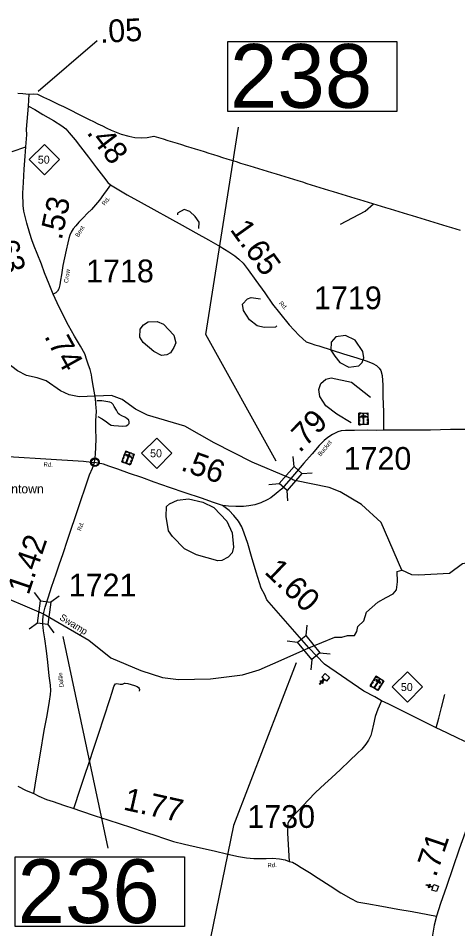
# Model space of a CAD drawing. Extents: x 2093524 to 2270757, y 289120 to 570408.
# Drawn here: x 2225225 to 2234880, y 519678 to 539689 of the extents above; entities that cross this region are included whole.
import ezdxf

# ---------------------------------------------------------------- set-up
doc = ezdxf.new("R2010")
doc.units = 0
for name, color, linetype in [('Exist Boundary Political CountyLine', 7, 'Continuous'), ('Exist Civil Demographics Community CELL', 7, 'Continuous'), ('Exist Civil Demographics Community Label', 7, 'Continuous'), ('Exist Cultural Cemetery CELL', 7, 'Continuous'), ('Exist Cultural Church CELL', 7, 'Continuous'), ('Exist Hydrographic Creek Single Shore', 7, 'Continuous'), ('Exist Hydrographic Misc Water Feature', 7, 'Continuous'), ('Exist Hydrographic Swamp Label', 7, 'Continuous'), ('Exist Road Non-System Type 51', 7, 'Continuous'), ('Exist Road Primary NC Attributed', 7, 'Continuous'), ('Exist Road Primary NC Mileage Hundredths English Label', 7, 'Continuous'), ('Exist Road Primary NC Shield CELL', 7, 'Continuous'), ('Exist Road Primary NC Shield Number Label', 7, 'Continuous'), ('Exist Road Primary NC Structure Standard Bridge CELL', 7, 'Continuous'), ('Exist Road Primary NC Structure Standard Bridge Number Label', 7, 'Continuous'), ('Exist Road Secondary Mileage Hundredths English Label', 7, 'Continuous'), ('Exist Road Secondary Structure Standard Bridge CELL', 7, 'Continuous'), ('Exist Road Secondary Structure Standard Bridge Number Label', 7, 'Continuous'), ('Exist Road Secondary Type 20 Attributed', 7, 'Continuous'), ('Exist Road Secondary Type 51 Attributed', 7, 'Continuous'), ('Exist Road Secondary Type 51 Label', 7, 'Continuous'), ('Exist Road Secondary Type 51 Number Label', 7, 'Continuous')]:
    doc.layers.add(name, color=color, linetype=linetype)

msp = doc.modelspace()

# ---------------------------------------------------------------- linework, layer by layer
at = {"layer": 'Exist Boundary Political CountyLine'}
for points in [[(2225214, 538038), (2225326, 538036), (2225456, 538023), (2225557, 538030), (2225652, 538018)], [(2225652, 538018), (2225783, 537957), (2225914, 537895), (2226016, 537845), (2226118, 537796), (2226220, 537746), (2226322, 537697), (2226413, 537650), (2226503, 537604)], [(2226503, 537604), (2226593, 537558), (2226684, 537512), (2226781, 537464), (2226879, 537416), (2226977, 537369), (2227075, 537321), (2227172, 537274), (2227270, 537226), (2227378, 537184), (2227486, 537142), (2227655, 537094), (2227784, 537066), (2227928, 537060), (2228060, 537066), (2228203, 537100), (2228305, 537068), (2228408, 537037), (2228510, 537005), (2228612, 536974), (2228714, 536943), (2228814, 536911), (2228914, 536880), (2229013, 536849), (2229113, 536818), (2229213, 536787), (2229312, 536756), (2229412, 536724), (2229512, 536693), (2229612, 536662), (2229711, 536631), (2229811, 536600), (2229911, 536568), (2230010, 536537), (2230110, 536506), (2230210, 536475), (2230310, 536444), (2230406, 536414), (2230502, 536385), (2230598, 536355), (2230695, 536326), (2230791, 536296), (2230888, 536267), (2230984, 536237), (2231080, 536208), (2231177, 536178), (2231273, 536149), (2231370, 536119), (2231466, 536090), (2231562, 536060), (2231658, 536030), (2231755, 536001), (2231851, 535971), (2231948, 535942), (2232044, 535912), (2232140, 535883), (2232237, 535853), (2232333, 535824), (2232429, 535794), (2232526, 535765), (2232622, 535735), (2232718, 535706), (2232815, 535676), (2232911, 535647), (2233008, 535617), (2233104, 535588), (2233200, 535558), (2233296, 535529), (2233393, 535499), (2233489, 535470), (2233586, 535440), (2233682, 535410), (2233778, 535381), (2233875, 535351), (2233971, 535322), (2234067, 535293), (2234163, 535264), (2234259, 535235), (2234355, 535206), (2234451, 535177), (2234547, 535148), (2234643, 535119), (2234740, 535090), (2234836, 535061), (2234932, 535032)]]:
    msp.add_lwpolyline(points, dxfattribs=at)
at = {"layer": 'Exist Civil Demographics Community CELL'}
msp.add_lwpolyline([(2226831, 529943), (2226832, 529949), (2226834, 529956), (2226837, 529963), (2226840, 529968), (2226843, 529974), (2226847, 529979), (2226851, 529984), (2226856, 529988), (2226861, 529993), (2226867, 529997), (2226872, 529999), (2226877, 530002), (2226882, 530004), (2226888, 530006), (2226892, 530007), (2226897, 530008), (2226901, 530009), (2226907, 530009), (2226912, 530009), (2226917, 530009), (2226922, 530008), (2226927, 530007), (2226932, 530005), (2226937, 530003), (2226944, 530001), (2226950, 529997), (2226955, 529993), (2226961, 529989), (2226964, 529986), (2226968, 529982), (2226972, 529977), (2226975, 529973), (2226978, 529968), (2226981, 529962), (2226983, 529957), (2226984, 529952), (2226985, 529948), (2226987, 529942), (2226987, 529937), (2226987, 529931), (2226987, 529925), (2226987, 529920), (2226986, 529914), (2226984, 529908), (2226982, 529902), (2226980, 529897), (2226977, 529891), (2226973, 529886), (2226970, 529881), (2226966, 529876), (2226960, 529871), (2226955, 529867), (2226950, 529864), (2226946, 529861), (2226939, 529858), (2226932, 529855), (2226926, 529854), (2226920, 529853), (2226915, 529852), (2226911, 529852), (2226905, 529852), (2226901, 529852), (2226895, 529853), (2226889, 529854), (2226885, 529856), (2226880, 529858), (2226875, 529859), (2226871, 529862), (2226864, 529866), (2226859, 529870), (2226854, 529875), (2226849, 529879), (2226846, 529883), (2226843, 529888), (2226839, 529895), (2226837, 529898), (2226836, 529902), (2226833, 529910), (2226831, 529917), (2226831, 529923), (2226830, 529929), (2226830, 529934), (2226831, 529940)], close=True, dxfattribs=at)
for radius in [94.3, 76.7]:
    msp.add_circle((2226909, 529931), radius, dxfattribs=at)
at = {"layer": 'Exist Cultural Cemetery CELL'}
for points in [[(2232707, 531010), (2232906, 531013), (2232910, 530758), (2232710, 530755)], [(2232707, 530967), (2232719, 530967), (2232718, 530999), (2232759, 531000), (2232758, 531011), (2232707, 531010)], [(2232708, 530892), (2232708, 530936), (2232719, 530936), (2232720, 530893)], [(2232748, 530942), (2232749, 530924), (2232866, 530926), (2232866, 530944)], [(2232781, 531011), (2232832, 531012), (2232833, 531000), (2232781, 531000)], [(2232816, 530982), (2232797, 530982), (2232800, 530779), (2232819, 530779)], [(2232906, 530970), (2232895, 530969), (2232895, 531002), (2232854, 531001), (2232854, 531012), (2232906, 531013)], [(2232896, 530896), (2232895, 530940), (2232907, 530940), (2232907, 530896)], [(2232709, 530825), (2232709, 530868), (2232720, 530869), (2232721, 530825)], [(2232744, 530756), (2232743, 530767), (2232721, 530767), (2232721, 530807), (2232710, 530807), (2232710, 530755)], [(2232768, 530768), (2232853, 530769), (2232853, 530758), (2232768, 530756)], [(2232876, 530758), (2232876, 530769), (2232898, 530770), (2232898, 530810), (2232909, 530810), (2232910, 530758)], [(2232897, 530830), (2232896, 530874), (2232908, 530874), (2232908, 530831)], [(2227587, 530177), (2227773, 530108), (2227685, 529870), (2227499, 529938)], [(2227546, 530067), (2227561, 530108), (2227572, 530104), (2227557, 530063)], [(2227572, 530137), (2227582, 530133), (2227593, 530163), (2227632, 530149), (2227635, 530159), (2227587, 530177)], [(2227679, 530112), (2227661, 530119), (2227591, 529928), (2227609, 529922)], [(2227601, 530099), (2227595, 530082), (2227705, 530041), (2227712, 530059)], [(2227656, 530152), (2227705, 530134), (2227701, 530123), (2227652, 530141)], [(2227759, 530068), (2227748, 530072), (2227759, 530102), (2227721, 530116), (2227725, 530126), (2227774, 530108)], [(2227530, 529927), (2227534, 529938), (2227513, 529945), (2227527, 529983), (2227517, 529987), (2227499, 529938)], [(2227523, 530004), (2227538, 530045), (2227548, 530041), (2227533, 530000)], [(2227557, 529929), (2227636, 529900), (2227632, 529889), (2227553, 529919)], [(2227654, 529881), (2227658, 529892), (2227679, 529884), (2227693, 529922), (2227703, 529918), (2227685, 529870)], [(2227700, 529941), (2227715, 529982), (2227725, 529978), (2227710, 529937)], [(2227723, 530003), (2227738, 530044), (2227748, 530040), (2227733, 529999)], [(2233088, 525232), (2233258, 525129), (2233127, 524911), (2232956, 525015)], [(2232992, 525074), (2233015, 525111), (2233025, 525106), (2233002, 525069)], [(2233027, 525132), (2233050, 525169), (2233060, 525163), (2233037, 525126)], [(2233166, 525151), (2233150, 525160), (2233045, 524987), (2233061, 524977)], [(2233066, 525195), (2233075, 525189), (2233092, 525217), (2233127, 525196), (2233133, 525205), (2233088, 525232)], [(2233088, 525153), (2233078, 525137), (2233179, 525076), (2233189, 525092)], [(2233152, 525194), (2233196, 525167), (2233190, 525157), (2233146, 525184)], [(2233236, 525092), (2233226, 525098), (2233243, 525125), (2233208, 525146), (2233214, 525156), (2233259, 525129)], [(2232985, 524997), (2232991, 525007), (2232972, 525019), (2232993, 525053), (2232983, 525059), (2232956, 525015)], [(2233011, 524995), (2233084, 524951), (2233078, 524941), (2233005, 524985)], [(2233098, 524929), (2233104, 524938), (2233123, 524927), (2233144, 524962), (2233153, 524956), (2233127, 524911)], [(2233154, 524979), (2233177, 525016), (2233186, 525010), (2233164, 524973)], [(2233188, 525035), (2233211, 525073), (2233221, 525067), (2233198, 525030)]]:
    msp.add_lwpolyline(points, close=True, dxfattribs=at)
at = {"layer": 'Exist Cultural Church CELL'}
for points in [[(2231994, 525122), (2231951, 525159), (2231902, 525101), (2231926, 525080), (2231916, 525068), (2231891, 525089), (2231852, 525043), (2231840, 525054), (2231879, 525099), (2231855, 525120), (2231865, 525132), (2231889, 525112), (2231939, 525169), (2231895, 525207), (2231964, 525288), (2232064, 525203)], [(2234312, 520530), (2234331, 520583), (2234259, 520609), (2234249, 520579), (2234234, 520584), (2234244, 520614), (2234187, 520634), (2234193, 520649), (2234250, 520629), (2234260, 520659), (2234275, 520654), (2234265, 520624), (2234336, 520599), (2234356, 520653), (2234456, 520618), (2234413, 520494)]]:
    msp.add_lwpolyline(points, close=True, dxfattribs=at)
at = {"layer": 'Exist Hydrographic Creek Single Shore'}
for points in [[(2231212, 529571), (2231165, 529596), (2230365, 529933), (2229528, 530357), (2228884, 530727), (2228066, 530963), (2227798, 531094), (2227505, 531309), (2227271, 531396), (2226563, 531368), (2226346, 531415), (2226154, 531497), (2225836, 531720), (2225643, 531783), (2225410, 531834), (2225209, 531939), (2224958, 532128), (2224874, 532169), (2224790, 532236), (2224607, 532276), (2224107, 532306)], [(2233655, 527557), (2233199, 528607), (2232763, 529003), (2232294, 529281), (2232052, 529378), (2231300, 529533), (2231255, 529546), (2231212, 529571)], [(2236088, 527832), (2236040, 527858), (2235998, 527864), (2234981, 527695), (2234695, 527484), (2234020, 527447), (2233869, 527457), (2233655, 527557)], [(2231611, 525852), (2232177, 526088), (2232336, 526088), (2232455, 526120), (2232615, 526124), (2232665, 526211), (2232688, 526321), (2232815, 526448), (2232874, 526636), (2233121, 526854), (2233308, 526955), (2233459, 527041), (2233536, 527128), (2233559, 527301), (2233550, 527530), (2233655, 527557)], [(2224140, 527182), (2224607, 527094), (2225782, 526603)], [(2225782, 526603), (2226773, 526020), (2227259, 525633), (2227920, 525355), (2228396, 525201), (2228746, 525154), (2229446, 525170), (2230153, 525257), (2230518, 525368), (2231000, 525581), (2231611, 525852)]]:
    msp.add_lwpolyline(points, dxfattribs=at)
at = {"layer": 'Exist Hydrographic Misc Water Feature'}
for points in [[(2232305, 535162), (2232844, 535449), (2233027, 535611), (2233027, 535611)], [(2229190, 535070), (2229197, 535205), (2229113, 535334), (2228996, 535441), (2228870, 535483), (2228721, 535408), (2228721, 535365)], [(2230907, 532927), (2230874, 532901), (2230624, 532890), (2230474, 532932), (2230306, 533063), (2230171, 533263), (2230153, 533404), (2230261, 533520), (2230344, 533548), (2230544, 533524)], [(2228372, 532273), (2228204, 532364), (2227969, 532559), (2227894, 532676), (2227900, 532853), (2227975, 532953), (2228082, 533020), (2228274, 533022), (2228416, 532964), (2228643, 532726), (2228686, 532558), (2228645, 532451), (2228571, 532334), (2228488, 532290), (2228372, 532273)], [(2232488, 532022), (2232705, 532051), (2232779, 532125), (2232820, 532226), (2232794, 532367), (2232625, 532617), (2232416, 532713), (2232200, 532687), (2232101, 532568), (2232094, 532394), (2232178, 532262), (2232288, 532122), (2232488, 532022)], [(2232540, 530798), (2232222, 530988), (2231979, 531170), (2231852, 531376), (2231826, 531527), (2231875, 531661), (2231982, 531754), (2232099, 531788), (2232549, 531690), (2232960, 531360)], [(2229608, 527767), (2229140, 527898), (2228881, 528028), (2228612, 528302), (2228528, 528425), (2228475, 528735), (2228482, 528958), (2228548, 529019), (2228722, 529094), (2228964, 529128), (2229281, 529056), (2229523, 528933), (2229809, 528636), (2229927, 528378), (2229955, 528062), (2229923, 527938), (2229840, 527845), (2229699, 527769), (2229608, 527767)]]:
    msp.add_lwpolyline(points, dxfattribs=at)
at = {"layer": 'Exist Road Non-System Type 51'}
for points in [[(2226976, 530937), (2227068, 530884), (2227163, 530819), (2227231, 530771), (2227267, 530746), (2227324, 530736), (2227427, 530731), (2227525, 530726), (2227595, 530733), (2227631, 530753), (2227659, 530785), (2227663, 530817), (2227652, 530855), (2227614, 530894), (2227570, 530918), (2227504, 530952), (2227449, 530981), (2227419, 531005), (2227385, 531073), (2227336, 531156), (2227312, 531202), (2227273, 531234), (2227235, 531253), (2227151, 531269), (2227063, 531278), (2226951, 531283)], [(2226445, 522321), (2226593, 522768), (2226690, 523053), (2226774, 523307), (2226893, 523672), (2226989, 523957), (2227112, 524336), (2227239, 524717), (2227289, 524875), (2227328, 525001), (2227346, 525039), (2227362, 525059), (2227394, 525070), (2227464, 525054), (2227516, 525053), (2227556, 525077), (2227573, 525079), (2227630, 525067), (2227782, 525027), (2227840, 525001), (2227868, 524979), (2227880, 524962), (2227888, 524936), (2227885, 524898)], [(2233202, 524689), (2233126, 524503), (2233067, 524340), (2233032, 524176), (2232992, 524016), (2232968, 523927), (2232921, 523823), (2232858, 523737), (2232775, 523628), (2232680, 523537), (2232501, 523372), (2232301, 523182), (2232106, 522999), (2231959, 522862), (2231755, 522670), (2231591, 522503), (2231378, 522277), (2231220, 522106), (2231176, 522050), (2231147, 522000), (2231143, 521782), (2231153, 521532), (2231180, 521156)], [(2234404, 524095), (2234461, 524307), (2234521, 524540), (2234598, 524824)]]:
    msp.add_lwpolyline(points, dxfattribs=at)
at = {"layer": 'Exist Road Primary NC Attributed'}
msp.add_line((2225449, 537757), (2225465, 538023), dxfattribs=at)
for points in [[(2225395, 536862), (2225414, 537126), (2225410, 537250), (2225449, 537757)], [(2225993, 533628), (2225903, 533841), (2225803, 534094), (2225735, 534284), (2225641, 534521), (2225576, 534678), (2225521, 534822), (2225482, 534961), (2225416, 535185), (2225383, 535302), (2225350, 535448), (2225337, 535572), (2225325, 535844), (2225339, 536081), (2225359, 536368), (2225380, 536654), (2225395, 536862)], [(2226900, 529924), (2226919, 530104), (2226934, 530435), (2226928, 530674), (2226928, 530851), (2226937, 530942), (2226944, 531056), (2226937, 531130), (2226928, 531218), (2226919, 531333), (2226893, 531494), (2226865, 531654), (2226843, 531793), (2226834, 531853), (2226805, 531969), (2226771, 532064), (2226730, 532174), (2226685, 532314), (2226592, 532482), (2226464, 532700), (2226332, 532939), (2226214, 533164), (2226082, 533435), (2225993, 533628)], [(2229711, 528980), (2229516, 529049), (2229249, 529143), (2228889, 529258), (2228546, 529379), (2228209, 529494), (2227943, 529594), (2227670, 529682), (2227415, 529775), (2227215, 529842), (2227101, 529885), (2226900, 529924)], [(2231611, 525852), (2230688, 526905), (2230644, 527017), (2230561, 527166), (2230450, 527515), (2230349, 527862), (2230265, 528143), (2230191, 528371), (2230138, 528510), (2230065, 528634), (2229960, 528759), (2229855, 528870), (2229711, 528980)], [(2235613, 523483), (2235448, 523582), (2235179, 523726), (2234894, 523863), (2234643, 523981), (2234404, 524095), (2234242, 524178), (2233983, 524308), (2233704, 524449), (2233366, 524612), (2233202, 524689), (2233061, 524774), (2232817, 524898), (2231951, 525494), (2231611, 525852)]]:
    msp.add_lwpolyline(points, dxfattribs=at)
at = {"layer": 'Exist Road Primary NC Mileage Hundredths English Label'}
msp.add_line((2225661, 538084), (2226958, 539196), dxfattribs=at)
at = {"layer": 'Exist Road Primary NC Shield CELL'}
for points in [[(2225469, 536583), (2225802, 536916), (2226135, 536583), (2225802, 536250)], [(2227935, 530129), (2228268, 530462), (2228601, 530129), (2228268, 529796)], [(2233442, 524993), (2233775, 525326), (2234108, 524993), (2233775, 524660)]]:
    msp.add_lwpolyline(points, close=True, dxfattribs=at)
at = {"layer": 'Exist Road Primary NC Structure Standard Bridge CELL'}
for p, q in [((2231564, 526351), (2231540, 526125)), ((2231135, 526003), (2231360, 525979)), ((2231852, 525740), (2232077, 525717)), ((2231676, 525597), (2231653, 525372))]:
    msp.add_line(p, q, dxfattribs=at)
msp.add_lwpolyline([(2231540, 526125), (2231853, 525741), (2231673, 525595), (2231360, 525979)], close=True, dxfattribs=at)
at = {"layer": 'Exist Road Primary NC Structure Standard Bridge Number Label'}
msp.add_lwpolyline([(2231333, 525522), (2229954, 521946), (2229315, 518837)], dxfattribs=at)
at = {"layer": 'Exist Road Secondary Structure Standard Bridge CELL'}
for p, q in [((2231284, 529833), (2231268, 530059)), ((2231455, 529685), (2231681, 529701)), ((2230733, 529444), (2230959, 529460)), ((2231150, 529082), (2231134, 529308)), ((2225578, 527067), (2225714, 526887)), ((2226124, 526990), (2225943, 526854)), ((2225649, 526395), (2225468, 526259)), ((2225873, 526363), (2226009, 526183))]:
    msp.add_line(p, q, dxfattribs=at)
for points in [[(2230959, 529460), (2231283, 529834), (2231458, 529682), (2231134, 529308)], [(2225943, 526854), (2225874, 526363), (2225645, 526396), (2225714, 526887)]]:
    msp.add_lwpolyline(points, close=True, dxfattribs=at)
at = {"layer": 'Exist Road Secondary Structure Standard Bridge Number Label'}
msp.add_line((2226206, 526101), (2227194, 521452), dxfattribs=at)
for points in [[(2229827, 539177), (2233543, 539177), (2233543, 537641), (2229827, 537641)], [(2225161, 521261), (2228877, 521261), (2228877, 519725), (2225161, 519725)]]:
    msp.add_lwpolyline(points, close=True, dxfattribs=at)
msp.add_lwpolyline([(2230893, 529954), (2229349, 532741), (2230065, 537297)], dxfattribs=at)
at = {"layer": 'Exist Road Secondary Type 20 Attributed'}
for points in [[(2225449, 537757), (2225588, 537679), (2225768, 537574), (2225997, 537440), (2226186, 537324), (2226271, 537259), (2226346, 537173), (2226473, 537016), (2226592, 536861), (2226770, 536637), (2226948, 536403), (2227101, 536202), (2227194, 536079), (2227252, 536025)], [(2227252, 536025), (2227179, 535921), (2227100, 535816), (2227007, 535693), (2226922, 535585), (2226833, 535484), (2226750, 535401), (2226649, 535301), (2226559, 535208), (2226490, 535129), (2226435, 535063), (2226389, 534989), (2226358, 534920), (2226334, 534850), (2226313, 534750), (2226281, 534594), (2226207, 534254), (2226175, 534052), (2226156, 533932), (2226138, 533832), (2226116, 533743), (2226086, 533687), (2226050, 533651), (2225993, 533628)], [(2227252, 536025), (2227401, 535936), (2227620, 535810), (2227923, 535637), (2228202, 535487), (2228550, 535296), (2228823, 535144), (2229128, 534969), (2229403, 534819), (2229664, 534671), (2229851, 534555), (2229984, 534464), (2230074, 534393), (2230165, 534306), (2230278, 534157), (2230442, 533928), (2230642, 533652), (2230810, 533405), (2230967, 533215), (2231173, 532951), (2231399, 532713), (2231548, 532578), (2231663, 532537), (2231739, 532508), (2231827, 532486), (2232118, 532394), (2232368, 532314), (2232666, 532226), (2232891, 532152), (2233011, 532103), (2233098, 532056), (2233154, 532000), (2233188, 531944), (2233220, 531838), (2233232, 531622), (2233237, 531372), (2233246, 531042), (2233250, 530778), (2233251, 530635)]]:
    msp.add_lwpolyline(points, dxfattribs=at)
at = {"layer": 'Exist Road Secondary Type 51 Attributed'}
for points in [[(2225092, 536763), (2225395, 536862)], [(2233251, 530635), (2233088, 530629), (2232898, 530632), (2232612, 530627), (2232414, 530626), (2232320, 530623), (2232242, 530600), (2232129, 530543), (2232023, 530477), (2231942, 530408), (2231835, 530297), (2231682, 530114), (2231500, 529907), (2231212, 529571)], [(2238104, 530496), (2237904, 530520), (2237702, 530549), (2237498, 530583), (2237244, 530609), (2237040, 530639), (2236813, 530662), (2236647, 530678), (2236557, 530677), (2236314, 530673), (2235946, 530674), (2235444, 530662), (2235076, 530653), (2234723, 530650), (2234279, 530639), (2233985, 530636), (2233601, 530635), (2233251, 530635)], [(2222352, 530227), (2224290, 530102), (2226660, 529955), (2226900, 529924)], [(2225782, 526603), (2225816, 526747), (2225887, 526971), (2225957, 527185), (2226057, 527480), (2226125, 527678), (2226209, 527925), (2226307, 528215), (2226381, 528436), (2226486, 528738), (2226601, 529087), (2226699, 529372), (2226793, 529653), (2226856, 529801), (2226900, 529924)], [(2231212, 529571), (2231019, 529349), (2230894, 529244), (2230771, 529151), (2230695, 529108), (2230552, 529041), (2230424, 528998), (2230294, 528973), (2230175, 528960), (2230003, 528955), (2229847, 528966), (2229711, 528980)], [(2225568, 522648), (2225627, 523018), (2225711, 523541), (2225795, 524033), (2225858, 524362), (2225912, 524680), (2225934, 524828), (2225944, 524916), (2225935, 525032), (2225907, 525235), (2225873, 525537), (2225845, 525787), (2225807, 526048), (2225777, 526224), (2225767, 526371), (2225769, 526465), (2225782, 526603)], [(2235613, 523483), (2235515, 523185), (2235394, 522850), (2235296, 522555), (2235154, 522134), (2235039, 521795), (2234912, 521425), (2234769, 521016), (2234634, 520609), (2234502, 520232), (2234412, 519959)], [(2225215, 522809), (2225396, 522719), (2225568, 522648)], [(2225568, 522648), (2225677, 522589), (2225843, 522522), (2225990, 522475), (2226216, 522397), (2226445, 522321), (2226591, 522270), (2226914, 522163), (2227194, 522069), (2227463, 521984), (2227693, 521908), (2227994, 521812), (2228202, 521742), (2228459, 521656), (2228635, 521595), (2228880, 521537), (2229226, 521458), (2229527, 521391), (2229829, 521317), (2230065, 521265), (2230238, 521240), (2230402, 521224), (2230501, 521219), (2230671, 521222), (2230809, 521227), (2230967, 521217), (2231092, 521192), (2231180, 521156), (2231248, 521141), (2231336, 521094), (2231441, 521027), (2231626, 520912), (2231816, 520794), (2232076, 520624), (2232313, 520468), (2232530, 520340), (2232670, 520273), (2232708, 520263), (2232880, 520233), (2233213, 520175), (2233565, 520110), (2233879, 520059), (2234220, 519995), (2234412, 519959)], [(2234412, 519959), (2234358, 519755), (2234316, 519491), (2234264, 519226), (2234229, 519046)]]:
    msp.add_lwpolyline(points, dxfattribs=at)

# ---------------------------------------------------------------- texts
at = {"layer": 'Exist Civil Demographics Community Label'}
msp.add_text('Suttontown', height=200, dxfattribs=at).set_placement((2224447, 529247))
at = {"layer": 'Exist Hydrographic Swamp Label'}
msp.add_text('Swamp', height=150, rotation=328.3258, dxfattribs=at).set_placement((2226119, 526482))
at = {"layer": 'Exist Road Primary NC Mileage Hundredths English Label'}
for s, rotation, p in [('.05', 3.0081, (2227030, 539144)), ('.63', 285.674, (2224670, 534930)), ('.74', 299.136, (2225785, 532700)), ('.56', 340.5378, (2228774, 529763)), ('1.60', 316.19, (2230612, 527504))]:
    msp.add_text(s, height=500, rotation=rotation, dxfattribs=at).set_placement(p)
at = {"layer": 'Exist Road Primary NC Shield Number Label'}
for p in [(2225656, 536493), (2228122, 530040), (2233630, 524903)]:
    msp.add_text('50', height=175, dxfattribs=at).set_placement(p)
at = {"layer": 'Exist Road Secondary Mileage Hundredths English Label'}
for s, rotation, p in [('.48', 307.5789, (2226713, 537172)), ('.53', 78.0533, (2226178, 534799)), ('1.65', 305.6346, (2229864, 535044)), ('.79', 45.9993, (2231409, 530123)), ('1.42', 71.3441, (2225451, 526996)), ('1.77', 347.3544, (2227514, 522300)), ('.71', 71.2798, (2234398, 520795))]:
    msp.add_text(s, height=500, rotation=rotation, dxfattribs=at).set_placement(p)
at = {"layer": 'Exist Road Secondary Structure Standard Bridge Number Label'}
for s, p in [('238', (2229877, 537720)), ('236', (2225211, 519804))]:
    msp.add_text(s, height=1400, dxfattribs=at).set_placement(p)
at = {"layer": 'Exist Road Secondary Type 51 Label'}
for s, rotation, p in [('Rd.', 52.8393, (2227127, 535563)), ('Best', 58.5175, (2226550, 534868)), ('Crow', 81.3842, (2226319, 533865)), ('Rd.', 311.2654, (2230947, 533420)), ('Bucket', 50.2255, (2231865, 530054)), ('Rd.', 356.7688, (2225779, 529836)), ('Rd.', 71.4406, (2226608, 528412)), ('Dallie', 96.8196, (2226226, 524989)), ('Rd.', 2.0765, (2230701, 521027))]:
    msp.add_text(s, height=95, rotation=rotation, dxfattribs=at).set_placement(p)
at = {"layer": 'Exist Road Secondary Type 51 Number Label'}
for s, p in [('1718', (2226717, 533885)), ('1719', (2231723, 533294)), ('1720', (2232372, 529765)), ('1721', (2226334, 526981)), ('1730', (2230258, 521895))]:
    msp.add_text(s, height=500, dxfattribs=at).set_placement(p)

doc.saveas('drawing.dxf')
